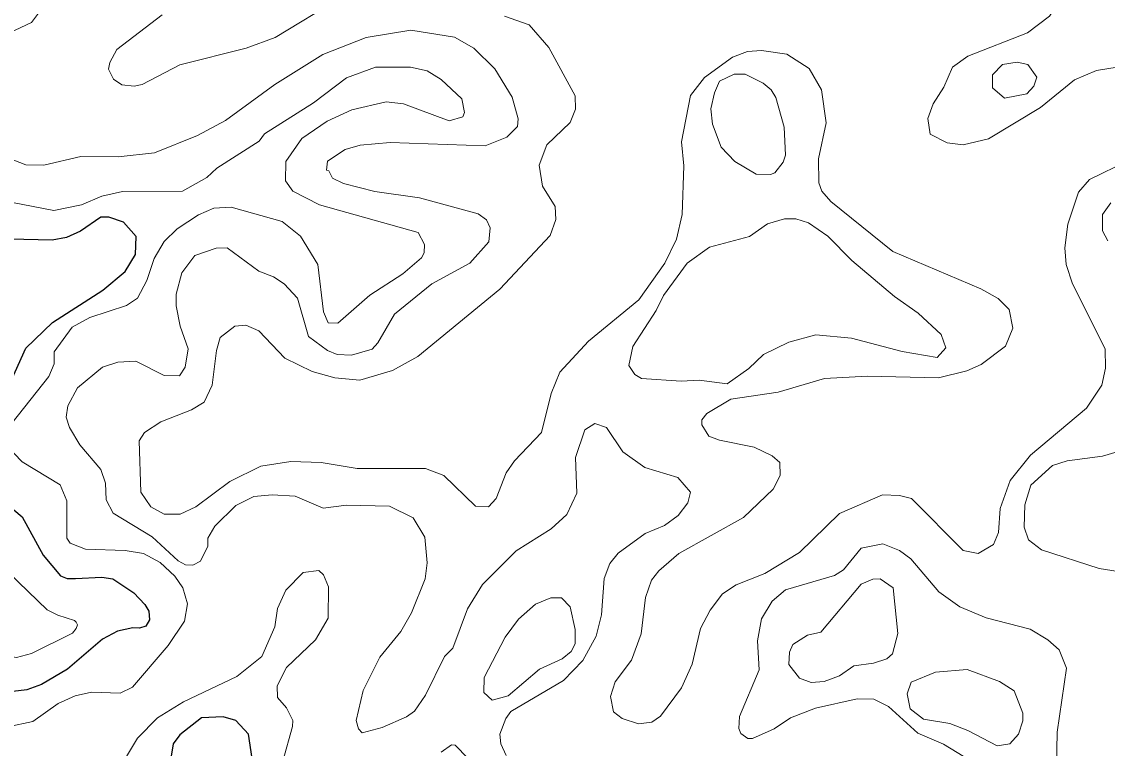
# Model space of a CAD drawing. Extents: x 763.2 to 816.8, y 7896.5 to 7952.7.
# Drawn here: x 788.319 to 791.302, y 7927.332 to 7929.331 of the extents above; entities that cross this region are included whole.
import ezdxf

# ---------------------------------------------------------------- set-up
doc = ezdxf.new("R2010")
doc.units = 0
doc.header["$LTSCALE"] = 0.064
doc.layers.add('1', color=7, linetype='Continuous', lineweight=25)
doc.layers.add('2', color=7, linetype='Continuous', lineweight=13)

msp = doc.modelspace()

# ---------------------------------------------------------------- linework, layer by layer
at = {"layer": '1'}
for points in [[(788.2602, 7928.2761), (788.33, 7928.4325), (788.4032, 7928.5036), (788.5424, 7928.5925), (788.6037, 7928.6441), (788.6317, 7928.6909), (788.6334, 7928.7395), (788.5988, 7928.7792), (788.5587, 7928.7931), (788.5364, 7928.7934), (788.4806, 7928.7542), (788.4421, 7928.7374), (788.4027, 7928.7295), (788.2868, 7928.7327)], [(788.2973, 7927.9878), (788.3205, 7927.9688), (788.3783, 7927.864), (788.4259, 7927.8064), (788.444, 7927.7996), (788.4666, 7927.7992), (788.5391, 7927.8028), (788.569, 7927.7984), (788.6268, 7927.7597), (788.6573, 7927.7278), (788.6684, 7927.7091), (788.6706, 7927.6857), (788.6597, 7927.6685), (788.6429, 7927.663), (788.6244, 7927.6633), (788.5826, 7927.6549), (788.5415, 7927.633), (788.4447, 7927.55), (788.3731, 7927.508), (788.3335, 7927.4935), (788.2949, 7927.4886)], [(788.9424, 7927.3711), (788.9078, 7927.4085), (788.8726, 7927.4194), (788.8127, 7927.416), (788.7533, 7927.3699), (788.7352, 7927.3449)], [(788.7352, 7927.3449), (788.7224, 7927.266)], [(788.9522, 7927.3045), (788.9424, 7927.3711)]]:
    msp.add_lwpolyline(points, dxfattribs=at)
at = {"layer": '2'}
for points in [[(791.5001, 7929.233), (791.2728, 7929.1961), (791.2125, 7929.1706), (791.1186, 7929.0951), (790.9761, 7929.0087), (790.9065, 7928.9922), (790.8624, 7928.9971), (790.8158, 7929.0214), (790.8094, 7929.0649), (790.824, 7929.1051), (790.8533, 7929.1511), (790.8768, 7929.2058), (790.9192, 7929.2361), (791.0835, 7929.3005), (791.1434, 7929.3463), (791.1744, 7929.3924), (791.2035, 7929.4831), (791.2038, 7929.529), (791.1893, 7929.5981), (791.1449, 7929.6927), (791.1451, 7929.7234), (791.1924, 7929.735), (791.2629, 7929.7303), (791.3177, 7929.748)], [(788.7046, 7929.3497), (788.5802, 7929.2546), (788.5612, 7929.2189), (788.5578, 7929.2), (788.5716, 7929.1725), (788.5946, 7929.1569), (788.6283, 7929.1536), (788.6505, 7929.1581), (788.7535, 7929.2123), (788.9357, 7929.2578), (789.0153, 7929.2869), (789.1946, 7929.3964)], [(788.285, 7929.2998), (788.3462, 7929.3283), (788.3647, 7929.3543)], [(789.6458, 7929.3456), (789.7133, 7929.3221), (789.7677, 7929.2596), (789.8399, 7929.1265), (789.8413, 7929.0903), (789.8261, 7929.0534), (789.7618, 7928.9925), (789.7414, 7928.9362), (789.7507, 7928.8788), (789.7855, 7928.8223), (789.7869, 7928.7871), (789.7717, 7928.7428), (789.633, 7928.5951), (789.4079, 7928.4103), (789.3382, 7928.3718), (789.2487, 7928.345), (789.1791, 7928.3514), (789.1177, 7928.3687), (789.0422, 7928.4049), (788.9708, 7928.4807), (788.9352, 7928.496), (788.9044, 7928.493), (788.8641, 7928.4619), (788.854, 7928.4267), (788.8422, 7928.3307), (788.8206, 7928.2843), (788.7852, 7928.2629), (788.7014, 7928.2306)], [(788.6329, 7928.3975), (788.7104, 7928.3576), (788.7523, 7928.3571), (788.7685, 7928.3806), (788.7763, 7928.4312), (788.7546, 7928.493), (788.7436, 7928.5494), (788.7439, 7928.5812), (788.7594, 7928.64), (788.7944, 7928.6878), (788.8531, 7928.7078), (788.8838, 7928.709), (788.9707, 7928.6448), (789.0114, 7928.6291), (789.0405, 7928.6099), (789.0772, 7928.5708), (789.1072, 7928.4651), (789.1593, 7928.4264), (789.1864, 7928.4155), (789.2251, 7928.4139), (789.2819, 7928.4301), (789.2979, 7928.4474), (789.3431, 7928.5266), (789.4457, 7928.6102), (789.5508, 7928.6662), (789.6031, 7928.725), (789.6062, 7928.7639), (789.5968, 7928.786), (789.5736, 7928.8021), (789.4118, 7928.8461), (789.2898, 7928.8637), (789.2038, 7928.8858), (789.1728, 7928.9006), (789.1633, 7928.9203), (789.1565, 7928.9221), (789.1594, 7928.9472), (789.2081, 7928.9788), (789.2488, 7928.9907), (789.3318, 7928.9988), (789.5924, 7928.9892), (789.6518, 7929.0133), (789.6818, 7929.0422), (789.6834, 7929.0637), (789.6668, 7929.1227), (789.6194, 7929.201), (789.5615, 7929.2576), (789.5085, 7929.2878), (789.388, 7929.3076), (789.2659, 7929.2869), (789.1469, 7929.2407), (789.0142, 7929.1579), (788.8794, 7929.0594), (788.8025, 7929.0176), (788.6835, 7928.9696), (788.5841, 7928.9595), (788.4814, 7928.9596), (788.3797, 7928.9365), (788.3301, 7928.9367), (788.2812, 7928.9563)], [(788.7105, 7927.9765), (788.7546, 7927.9764), (788.7971, 7927.9962), (788.8912, 7928.0658), (788.9759, 7928.1079), (789.0582, 7928.1213), (789.1423, 7928.118), (789.2409, 7928.1016), (789.4283, 7928.1016), (789.4787, 7928.083), (789.5657, 7927.9983), (789.6021, 7927.9965), (789.623, 7928.0198), (789.6508, 7928.0901), (789.6732, 7928.123), (789.7474, 7928.2006), (789.7745, 7928.3078), (789.798, 7928.3673), (789.8766, 7928.4523), (790.015, 7928.5662), (790.0869, 7928.6667), (790.1186, 7928.733), (790.1339, 7928.8), (790.1389, 7928.9346), (790.1323, 7929.0005), (790.1568, 7929.128), (790.1959, 7929.1775), (790.2724, 7929.2332), (790.3137, 7929.2488), (790.3525, 7929.2519), (790.4221, 7929.2418), (790.483, 7929.2018), (790.5173, 7929.143), (790.5301, 7929.0529), (790.5085, 7928.9532), (790.51, 7928.8879), (790.5176, 7928.8649), (790.5427, 7928.8365), (790.7128, 7928.6989), (790.9553, 7928.5956), (791.0021, 7928.5692), (791.0328, 7928.539), (791.0426, 7928.4879), (791.0224, 7928.4384), (790.9562, 7928.388), (790.9165, 7928.3707), (790.8389, 7928.3514), (790.6437, 7928.3562), (790.5249, 7928.3494), (790.3979, 7928.3119), (790.2677, 7928.2923), (790.202, 7928.2531), (790.1884, 7928.2356), (790.1882, 7928.2222), (790.2073, 7928.1912), (790.2364, 7928.18), (790.3322, 7928.1608), (790.3815, 7928.1363), (790.4021, 7928.1182), (790.4032, 7928.083), (790.3845, 7928.0448), (790.3031, 7927.9671), (790.1252, 7927.8678), (790.0699, 7927.8205), (790.0501, 7927.7952), (790.0335, 7927.7475), (790.0217, 7927.6475), (789.9945, 7927.5747), (789.9499, 7927.5149), (789.9368, 7927.4748), (789.9451, 7927.4327), (789.9692, 7927.4141), (790.014, 7927.4001), (790.0509, 7927.404), (790.0742, 7927.4206), (790.1325, 7927.499), (790.1616, 7927.5636), (790.1846, 7927.6622), (790.2112, 7927.7121), (790.2447, 7927.7571), (790.2829, 7927.7824), (790.3613, 7927.8127), (790.4564, 7927.8712), (790.5667, 7927.9786), (790.6845, 7928.0291), (790.7317, 7928.0281), (790.7648, 7928.0191), (790.9067, 7927.8764), (790.948, 7927.8686), (790.9896, 7927.893), (791.0032, 7927.9259), (791.0085, 7927.9922), (791.0359, 7928.0691), (791.0916, 7928.1388), (791.2453, 7928.268)], [(789.1205, 7929.1078), (789.212, 7929.1764), (789.2909, 7929.2058), (789.3875, 7929.2057), (789.433, 7929.1954), (789.4716, 7929.1714)], [(789.4716, 7929.1714), (789.529, 7929.1188), (789.5356, 7929.081), (789.5313, 7929.069), (789.4935, 7929.0584), (789.3687, 7929.105), (789.3205, 7929.1106), (789.2267, 7929.0885), (789.1581, 7929.0572), (789.0893, 7929.0092), (789.045, 7928.9459), (789.0444, 7928.8931), (789.0644, 7928.8646), (789.1372, 7928.8273), (789.4085, 7928.7508), (789.4257, 7928.7175), (789.4254, 7928.6951), (789.4179, 7928.6812), (789.3664, 7928.6374), (789.2756, 7928.5782), (789.1882, 7928.5018), (789.1615, 7928.5023), (789.1481, 7928.5332), (789.1328, 7928.6629), (789.0854, 7928.7409), (789.0347, 7928.7816), (788.8946, 7928.821), (788.8472, 7928.818), (788.8045, 7928.7999), (788.7465, 7928.7614), (788.7108, 7928.7261), (788.6831, 7928.6791), (788.6627, 7928.6186), (788.6369, 7928.5707), (788.6066, 7928.55), (788.506, 7928.5176), (788.4576, 7928.4905), (788.4086, 7928.4228), (788.4082, 7928.3894), (788.3935, 7928.3553), (788.2757, 7928.2054)], [(788.289, 7928.8344), (788.4074, 7928.8117), (788.4832, 7928.8273), (788.5388, 7928.8511), (788.5959, 7928.8639), (788.7609, 7928.8642), (788.8274, 7928.902), (788.8554, 7928.9281), (788.9713, 7929.0019), (788.9859, 7929.022), (789.1205, 7929.1078)], [(791.1897, 7928.663), (791.1858, 7928.7087), (791.194, 7928.7737), (791.2233, 7928.8618), (791.2532, 7928.8969), (791.359, 7928.9479)], [(791.3123, 7928.8329), (791.2897, 7928.8003), (791.2893, 7928.7552), (791.3036, 7928.7281)], [(791.2453, 7928.268), (791.2877, 7928.3307), (791.2973, 7928.378), (791.2968, 7928.4308), (791.2072, 7928.6095), (791.1897, 7928.663)], [(788.4409, 7928.2431), (788.4461, 7928.2738), (788.4725, 7928.3241), (788.5415, 7928.3807), (788.5828, 7928.3946), (788.6329, 7928.3975)], [(789.6505, 7927.3126), (789.6359, 7927.3446), (789.6327, 7927.3709), (789.6493, 7927.414), (789.6633, 7927.4333), (789.8082, 7927.5186), (789.861, 7927.5735), (789.8976, 7927.6412), (789.912, 7927.6996), (789.92, 7927.7993), (789.9355, 7927.8409), (789.9578, 7927.8693), (790.0326, 7927.9227), (790.0857, 7927.9452), (790.1235, 7927.9729), (790.1498, 7928.0074), (790.1567, 7928.037), (790.1223, 7928.0768), (790.0318, 7928.1044), (789.9713, 7928.1476), (789.9263, 7928.2151), (789.8941, 7928.2261), (789.8669, 7928.2086), (789.8414, 7928.1321), (789.8445, 7928.0343), (789.8171, 7927.9757), (789.7744, 7927.9364), (789.6776, 7927.8754), (789.5851, 7927.7827), (789.5443, 7927.7161), (789.5037, 7927.6075), (789.4813, 7927.5849), (789.4286, 7927.4781), (789.3981, 7927.4349), (789.3769, 7927.4185), (789.3099, 7927.3897), (789.2549, 7927.3754), (789.2446, 7927.3858), (789.2384, 7927.4088), (789.2577, 7927.4912), (789.3036, 7927.5833), (789.3605, 7927.6532), (789.3907, 7927.7049), (789.4274, 7927.7982), (789.4337, 7927.8421), (789.4269, 7927.9133), (789.3946, 7927.9662), (789.3294, 7927.9986), (789.212, 7928.0012), (789.1477, 7927.9932), (789.0706, 7928.0258), (789.0072, 7928.0293), (788.9571, 7928.0245), (788.9074, 7927.9997), (788.8498, 7927.9433), (788.8309, 7927.9107), (788.8305, 7927.8885), (788.8104, 7927.8468), (788.7891, 7927.8357), (788.769, 7927.8371), (788.749, 7927.8479), (788.6778, 7927.9142), (788.5701, 7927.979), (788.5514, 7928.0154), (788.5494, 7928.0612), (788.5368, 7928.0992), (788.479, 7928.167), (788.4501, 7928.2148), (788.4409, 7928.2431)], [(788.7014, 7928.2306), (788.6561, 7928.2009), (788.6417, 7928.178), (788.6468, 7928.0365), (788.6735, 7927.9962), (788.7105, 7927.9765)], [(788.275, 7928.1667), (788.3207, 7928.1201), (788.4243, 7928.0571), (788.4426, 7928.0126), (788.4429, 7927.9102), (788.4526, 7927.8968), (788.4947, 7927.8799), (788.6034, 7927.8767), (788.6539, 7927.8679), (788.6992, 7927.8435), (788.7402, 7927.8056), (788.7617, 7927.7741), (788.7744, 7927.73), (788.7661, 7927.6821), (788.7215, 7927.6148), (788.6236, 7927.5003), (788.5893, 7927.4837), (788.5111, 7927.4868), (788.4658, 7927.477), (788.4193, 7927.4553), (788.3494, 7927.4059), (788.2811, 7927.3917)], [(791.37, 7928.16), (791.2892, 7928.1361), (791.192, 7928.1233), (791.1519, 7928.11), (791.092, 7928.0564), (791.0759, 7928.002), (791.0743, 7927.9407), (791.0861, 7927.9057), (791.122, 7927.8781), (791.2801, 7927.827), (791.3728, 7927.8122)], [(791.1629, 7927.2783), (791.1644, 7927.3768), (791.1906, 7927.5531), (791.17, 7927.603), (791.1386, 7927.6311), (791.0907, 7927.66), (790.9695, 7927.6916), (790.8969, 7927.7211), (790.8395, 7927.7626), (790.7627, 7927.8539), (790.7315, 7927.8767), (790.6853, 7927.8943), (790.6261, 7927.8831), (790.5772, 7927.8235), (790.5527, 7927.8072), (790.4183, 7927.7678), (790.3812, 7927.7372), (790.3524, 7927.6884), (790.3414, 7927.6282), (790.3458, 7927.5483), (790.292, 7927.4202)], [(788.6039, 7927.305), (788.6368, 7927.3604), (788.6921, 7927.4158), (788.7633, 7927.4605), (788.9101, 7927.53), (788.979, 7927.5847), (789.0146, 7927.6662), (789.0219, 7927.7167), (789.0447, 7927.7676), (789.0927, 7927.8157), (789.136, 7927.8218), (789.1487, 7927.8098), (789.1622, 7927.7768), (789.1611, 7927.6906), (789.126, 7927.6311), (789.0467, 7927.5547), (789.0213, 7927.5044), (789.0216, 7927.4724), (789.047, 7927.4434), (789.0639, 7927.4091), (789.0636, 7927.3922), (789.0364, 7927.297)], [(790.3873, 7927.3859), (790.4321, 7927.4164), (790.5004, 7927.4425), (790.6154, 7927.4688), (790.6608, 7927.4673), (790.7014, 7927.447), (790.7819, 7927.3744), (790.8521, 7927.3439), (790.9275, 7927.2977)], [(790.292, 7927.4202), (790.2901, 7927.3872), (790.2956, 7927.3733), (790.315, 7927.3595), (790.3277, 7927.359), (790.3873, 7927.3859)], [(789.4722, 7927.3215), (789.5004, 7927.3416), (789.5098, 7927.3408), (789.5452, 7927.305)]]:
    msp.add_lwpolyline(points, dxfattribs=at)
for points in [[(791.0844, 7929.2127), (791.0546, 7929.2193), (791.0142, 7929.2131), (790.9871, 7929.185), (790.9869, 7929.149), (791.0199, 7929.1207), (791.0816, 7929.132), (791.1003, 7929.1537), (791.1085, 7929.1785)], [(790.4147, 7929.0407), (790.3917, 7929.1221), (790.3786, 7929.1432), (790.3567, 7929.1621), (790.3074, 7929.1862), (790.277, 7929.1861), (790.237, 7929.1671), (790.2227, 7929.1353), (790.2132, 7929.0908), (790.2173, 7929.0488), (790.2414, 7928.9854), (790.2791, 7928.9464), (790.3374, 7928.9117), (790.3765, 7928.9101), (790.3885, 7928.9151), (790.4115, 7928.9446), (790.4179, 7928.9633)], [(790.5994, 7928.4599), (790.7385, 7928.4234), (790.8345, 7928.4073), (790.8584, 7928.4342), (790.8457, 7928.4708), (790.7831, 7928.5288), (790.7174, 7928.5749), (790.6007, 7928.6736), (790.5343, 7928.7408), (790.4809, 7928.7776), (790.4467, 7928.7881), (790.4154, 7928.7885), (790.3687, 7928.7749), (790.3192, 7928.7401), (790.2092, 7928.7102), (790.1481, 7928.6663), (790.0829, 7928.5781), (790.0628, 7928.5366), (789.9985, 7928.4373), (789.9877, 7928.3856), (790.0039, 7928.3606), (790.0219, 7928.3496), (790.131, 7928.3418), (790.181, 7928.3448), (790.2577, 7928.335), (790.3174, 7928.3769), (790.3578, 7928.415), (790.4275, 7928.4497), (790.5011, 7928.4697)], [(788.0472, 7927.7835), (788.037, 7927.8051), (788.0424, 7927.8273), (788.0751, 7927.8549), (788.1307, 7927.8796), (788.1953, 7927.8879), (788.2297, 7927.866), (788.3889, 7927.7132), (788.4179, 7927.6981), (788.4643, 7927.6839), (788.4688, 7927.6792), (788.4727, 7927.6717), (788.4686, 7927.6621), (788.4586, 7927.6494), (788.3456, 7927.5928), (788.305, 7927.5824), (788.2456, 7927.5922), (788.1893, 7927.6193), (788.1476, 7927.6557)], [(790.7271, 7927.6478), (790.714, 7927.7739), (790.6786, 7927.7987), (790.6583, 7927.7974), (790.6264, 7927.7834), (790.5148, 7927.6515), (790.4788, 7927.6438), (790.4381, 7927.6181), (790.4295, 7927.597), (790.4268, 7927.563), (790.4566, 7927.5249), (790.4888, 7927.5133), (790.5244, 7927.5161), (790.5661, 7927.5314), (790.6058, 7927.559), (790.6596, 7927.5662), (790.6967, 7927.5787), (790.7124, 7927.5926)], [(789.6481, 7927.6377), (789.6844, 7927.6879), (789.7314, 7927.7285), (789.7734, 7927.7464), (789.8023, 7927.7466), (789.8264, 7927.7217), (789.8397, 7927.6589), (789.8397, 7927.6194), (789.8293, 7927.5984), (789.8041, 7927.5785), (789.7418, 7927.5497), (789.6557, 7927.4767), (789.6116, 7927.4649), (789.5893, 7927.4855), (789.5895, 7927.527)], [(791.006, 7927.5163), (790.9173, 7927.5491), (790.8305, 7927.5414), (790.7635, 7927.5144), (790.7526, 7927.4823), (790.7606, 7927.4409), (790.7973, 7927.4121), (790.8698, 7927.4009), (790.9191, 7927.3811), (791.0001, 7927.3392), (791.0346, 7927.3447), (791.0586, 7927.3713), (791.0705, 7927.4082), (791.0706, 7927.4287), (791.0464, 7927.4909)]]:
    msp.add_lwpolyline(points, close=True, dxfattribs=at)

doc.saveas('drawing.dxf')
